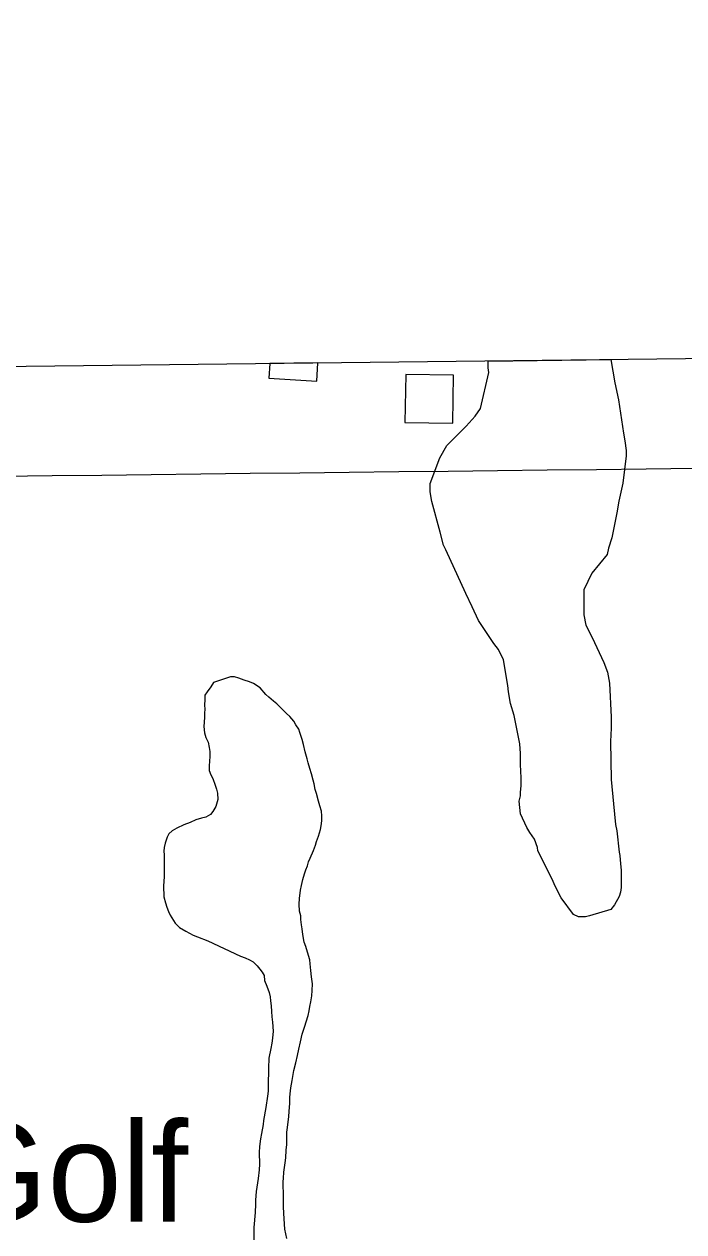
# Model space of a CAD drawing. Extents: x 3683402 to 3721514, y 487807 to 513565.
# Drawn here: x 3690092 to 3690642, y 504741 to 505749 of the extents above; entities that cross this region are included whole.
import ezdxf

# ---------------------------------------------------------------- set-up
doc = ezdxf.new("R2010")
doc.units = 0
for name, color, linetype in [('V-ANNO-SYMB', 7, 'Continuous'), ('V-BLDG-IDEN', 7, 'Continuous'), ('V-BLDG-OTLN', 7, 'Continuous'), ('V-GRID-MAJR', 7, 'Continuous'), ('V-SITE-VEGE', 7, 'Continuous'), ('V-TOPO-SHOR', 7, 'Continuous')]:
    doc.layers.add(name, color=color, linetype=linetype)

msp = doc.modelspace()

# ---------------------------------------------------------------- linework, layer by layer
at = {"layer": 'V-ANNO-SYMB'}
msp.add_lwpolyline([(3687900.3, 511066.8), (3696792.8, 511170.1), (3696858.2, 505541.9), (3687965.7, 505438.5)], close=True, dxfattribs=at)
at = {"layer": 'V-BLDG-OTLN'}
for p, q in [((3690296.8, 505465.6), (3690296, 505453.4)), ((3690336.9, 505466.1), (3690296.8, 505465.6)), ((3690335.9, 505450.8), (3690336.9, 505466.1)), ((3690296, 505453.4), (3690335.9, 505450.8))]:
    msp.add_line(p, q, dxfattribs=at)
msp.add_lwpolyline([(3690410, 505456.5), (3690409.3, 505416.5), (3690449.3, 505415.9), (3690450, 505455.8)], close=True, dxfattribs=at)
at = {"layer": 'V-GRID-MAJR'}
msp.add_spline([(3687515.9, 505342.9), (3692797.3, 505402.5), (3698078.7, 505462.8), (3703360, 505523.8), (3708641.3, 505585.7), (3713922.7, 505648.3), (3719204, 505711.6)], degree=3, dxfattribs=at)
at = {"layer": 'V-SITE-VEGE'}
for p, q in [((3690478.7, 505467.7), (3690581, 505468.9)), ((3690478.8, 505462), (3690478.7, 505467.7)), ((3690581, 505468.9), (3690584.5, 505449.6)), ((3690472.5, 505428), (3690479.3, 505458)), ((3690479.3, 505458), (3690478.8, 505462)), ((3690584.5, 505449.6), (3690587.4, 505435.2)), ((3690467.9, 505421.6), (3690472.5, 505428)), ((3690587.4, 505435.2), (3690591.5, 505407.5)), ((3690460.4, 505413.5), (3690467.9, 505421.6)), ((3690444.3, 505397.3), (3690460.4, 505413.5)), ((3690591.5, 505407.5), (3690592.7, 505401.2)), ((3690438.5, 505386.9), (3690444.3, 505397.3)), ((3690592.7, 505401.2), (3690593.9, 505393.1)), ((3690593.9, 505388.5), (3690591.1, 505365.9)), ((3690593.9, 505393.1), (3690593.9, 505388.5)), ((3690430.5, 505365.5), (3690438.5, 505386.9)), ((3690430.5, 505358.5), (3690430.5, 505365.5)), ((3690431.7, 505350.5), (3690430.5, 505358.5)), ((3690591.1, 505365.9), (3690587.6, 505350.9)), ((3690438.7, 505325.1), (3690431.7, 505350.5)), ((3690587.6, 505350.9), (3690585.9, 505341.1)), ((3690585.9, 505341.1), (3690582, 505320.3)), ((3690441.6, 505314.1), (3690438.7, 505325.1)), ((3690582, 505320.3), (3690579.1, 505311.6)), ((3690443.4, 505310.1), (3690441.6, 505314.1)), ((3690460.2, 505273.7), (3690443.4, 505310.1)), ((3690578, 505306.4), (3690565.3, 505290.8)), ((3690579.1, 505311.6), (3690578, 505306.4)), ((3690565.3, 505290.8), (3690558.4, 505276.9)), ((3690558.4, 505276.9), (3690558.5, 505256.1)), ((3690465.5, 505262.8), (3690460.2, 505273.7)), ((3690470.7, 505251.2), (3690465.5, 505262.8)), ((3690558.5, 505256.1), (3690560.2, 505247.5)), ((3690483.5, 505232.2), (3690470.7, 505251.2)), ((3690560.2, 505247.5), (3690565.4, 505237.1)), ((3690565.4, 505237.1), (3690575.3, 505216.3)), ((3690487.5, 505227), (3690483.5, 505232.2)), ((3690491.6, 505218.4), (3690487.5, 505227)), ((3690495.1, 505197), (3690491.6, 505218.4)), ((3690575.3, 505216.3), (3690578.2, 505208.2)), ((3690578.2, 505208.2), (3690580, 505199)), ((3690495.7, 505191.8), (3690495.1, 505197)), ((3690580, 505199), (3690581.2, 505170.7)), ((3690497.5, 505182), (3690495.7, 505191.8)), ((3690500.4, 505172.2), (3690497.5, 505182)), ((3690505.1, 505148.5), (3690500.4, 505172.2)), ((3690581.2, 505170.7), (3690581.3, 505161.5)), ((3690581.3, 505161.5), (3690580.7, 505150.5)), ((3690505.7, 505140.5), (3690505.1, 505148.5)), ((3690580.7, 505150.5), (3690581.4, 505118.7)), ((3690505.7, 505131.2), (3690505.7, 505140.5)), ((3690506.3, 505120.2), (3690505.7, 505131.2)), ((3690506.3, 505113.3), (3690506.3, 505120.2)), ((3690581.4, 505118.7), (3690583.2, 505098.5)), ((3690504.6, 505100.6), (3690505.8, 505105.2)), ((3690505.8, 505108.1), (3690506.3, 505113.3)), ((3690505.8, 505105.2), (3690505.8, 505108.1)), ((3690505.8, 505090.2), (3690504.6, 505100.6)), ((3690583.2, 505098.5), (3690585, 505081.2)), ((3690511, 505078.7), (3690505.8, 505090.2)), ((3690513.4, 505074.6), (3690511, 505078.7)), ((3690585, 505081.2), (3690586.1, 505076)), ((3690586.1, 505076), (3690587.9, 505058.1)), ((3690517.4, 505068.9), (3690513.4, 505074.6)), ((3690519.8, 505062), (3690517.4, 505068.9)), ((3690520.3, 505059.1), (3690519.8, 505062)), ((3690532.5, 505034.9), (3690520.3, 505059.1)), ((3690587.9, 505058.1), (3690588.5, 505055.2)), ((3690588.5, 505055.2), (3690589.1, 505048.3)), ((3690589.1, 505048.3), (3690589.7, 505043.1)), ((3690534.3, 505030.2), (3690532.5, 505034.9)), ((3690589.7, 505043.1), (3690589.7, 505028.7)), ((3690539.5, 505019.9), (3690534.3, 505030.2)), ((3690589.2, 505024.6), (3690588, 505021.2)), ((3690589.7, 505028.7), (3690589.2, 505024.6)), ((3690549.9, 505006), (3690539.5, 505019.9)), ((3690588, 505021.2), (3690584, 505014.2)), ((3690554, 505004.3), (3690549.9, 505006)), ((3690559.8, 505004.3), (3690554, 505004.3)), ((3690563.2, 505004.9), (3690559.8, 505004.3)), ((3690581.1, 505010.2), (3690563.2, 505004.9)), ((3690584, 505014.2), (3690581.1, 505010.2))]:
    msp.add_line(p, q, dxfattribs=at)
at = {"layer": 'V-TOPO-SHOR'}
for points in [[(3690249.7, 505199.7), (3690247.5, 505195.9), (3690244.4, 505191.7), (3690242.7, 505189.1), (3690242.5, 505185), (3690242.2, 505181), (3690242.6, 505177.2), (3690242.4, 505174.2), (3690242.4, 505170.6), (3690241.9, 505166.6), (3690241.8, 505162.8), (3690242.3, 505157.6), (3690243.4, 505153.8), (3690245.3, 505149.8), (3690246.2, 505145.3), (3690246.7, 505142), (3690246.6, 505138), (3690246.3, 505130.2), (3690246.3, 505126.2), (3690247.5, 505122.6), (3690249.3, 505119.5), (3690251.2, 505114.1), (3690252.3, 505110.5), (3690253, 505107.2), (3690253.5, 505102), (3690251.8, 505096.1), (3690249.1, 505091.9), (3690247.2, 505089.5), (3690243.4, 505087.2), (3690239.9, 505086.5), (3690235.2, 505085.1), (3690230.4, 505082.8), (3690225.2, 505080.9), (3690219.3, 505078.1), (3690215.2, 505076), (3690212.6, 505073.5), (3690211.2, 505070.6), (3690209.5, 505065.7), (3690208.8, 505061.9), (3690208.5, 505058.8), (3690208.7, 505055.8), (3690208.7, 505051.3), (3690208.6, 505043.2), (3690208.6, 505037.8), (3690208.3, 505033.5), (3690208.1, 505030), (3690208.5, 505020.8), (3690209.9, 505015.8), (3690211, 505012.3), (3690212.2, 505008.7), (3690213.8, 505005.6), (3690217.8, 504999), (3690221.5, 504995.2), (3690226.7, 504992.3), (3690232.8, 504988.9), (3690236.4, 504987.5), (3690245.1, 504984.1), (3690272.4, 504971.4), (3690276.2, 504970), (3690279.7, 504968.3), (3690282.8, 504966.6), (3690286.1, 504963.3), (3690288.4, 504960.4), (3690290.3, 504958.1), (3690291.9, 504955.2), (3690292.4, 504951.2), (3690294.2, 504946.4), (3690296.3, 504941), (3690297, 504937.4), (3690297.4, 504934.1), (3690297.9, 504929.9), (3690298.1, 504925.2), (3690298.5, 504920.9), (3690299, 504916.4), (3690299.4, 504908.8), (3690298.9, 504902.9), (3690298.4, 504898.7), (3690297.6, 504894.4), (3690295.9, 504886.2), (3690295.6, 504877.9), (3690295.6, 504874.1), (3690295.3, 504867), (3690295.3, 504858.8), (3690294.8, 504854.5), (3690293.5, 504845.1), (3690291.6, 504834.2), (3690291.3, 504831.1), (3690289.8, 504823.6), (3690289.1, 504818.9), (3690288.1, 504812.7), (3690287.8, 504807.5), (3690288.2, 504797.8), (3690288, 504793.1), (3690287, 504786), (3690285.5, 504775.2), (3690285, 504771.4), (3690284.9, 504767.8), (3690284.7, 504764.5), (3690284.4, 504757.7), (3690283.4, 504745.2), (3690283.5, 504734.3)], [(3690313.7, 504856.5), (3690314.2, 504861.5), (3690315.4, 504867.8), (3690316.2, 504872.8), (3690316.7, 504876.1), (3690318.4, 504882.5), (3690319.8, 504888.4), (3690321, 504893.8), (3690322.3, 504899.9), (3690323.7, 504906.3), (3690325.7, 504912.2), (3690328.8, 504921.9), (3690329.5, 504925.9), (3690330, 504929.4), (3690331, 504933.4), (3690331.7, 504938.4), (3690332, 504942.6), (3690332.3, 504948.3), (3690331.4, 504954.2), (3690330.9, 504959.4), (3690330.5, 504964.9), (3690330.1, 504968.2), (3690329.1, 504972), (3690326.8, 504979.3), (3690325.4, 504983.1), (3690324.3, 504989.5), (3690323.6, 504994.2), (3690323.2, 504997.5), (3690322.7, 505002), (3690322.5, 505005.1), (3690321.6, 505008.9), (3690321.2, 505014.8), (3690321.4, 505019.5), (3690322.4, 505026.4), (3690323.2, 505030.4), (3690324.4, 505035.3), (3690325.6, 505040.1), (3690326.8, 505043.4), (3690328.2, 505046.7), (3690329, 505050), (3690330.4, 505053), (3690333.1, 505059.6), (3690334.7, 505063.9), (3690335.7, 505066.9), (3690337.2, 505071.4), (3690338.9, 505077.1), (3690339.6, 505080.1), (3690340.1, 505084.2), (3690340.1, 505088.4), (3690339.7, 505092.4), (3690338.5, 505096.7), (3690337.4, 505100.5), (3690335.8, 505107.1), (3690334.6, 505110.4), (3690333.7, 505115.2), (3690333, 505118.2), (3690331.4, 505123.5), (3690330, 505128), (3690328.6, 505132.7), (3690327.9, 505135.8), (3690326.3, 505141.9), (3690324.7, 505147.8), (3690323.8, 505152.1), (3690321.9, 505157.8), (3690320.8, 505160.6), (3690318.4, 505164.4), (3690316.8, 505167.3), (3690313.3, 505171.3), (3690310.7, 505173.7), (3690306.2, 505178.2), (3690302.7, 505181.8), (3690299.9, 505183.9), (3690295.9, 505187.5), (3690293.5, 505189.7), (3690288.6, 505195.1), (3690283.2, 505198.7), (3690279.9, 505200.2), (3690275.4, 505201.6), (3690271, 505203.3), (3690267.2, 505204.3), (3690264.1, 505204.3), (3690249.7, 505199.7)], [(3690311, 504736), (3690309.4, 504743.6), (3690308.9, 504747.8), (3690308.3, 504757), (3690308.1, 504762.2), (3690308.1, 504770), (3690308.2, 504775), (3690307.9, 504778.3), (3690308, 504783.3), (3690308.2, 504786.3), (3690308.5, 504791.1), (3690309.5, 504799.1), (3690310.2, 504803.3), (3690310.5, 504809.5), (3690310.8, 504814.2), (3690310.9, 504824.6), (3690311.4, 504828.4), (3690312.6, 504837.6), (3690312.9, 504841.9), (3690313.4, 504848.9), (3690313.4, 504853.4), (3690313.7, 504856.5)]]:
    msp.add_lwpolyline(points, dxfattribs=at)

# ---------------------------------------------------------------- texts
at = {"layer": 'V-BLDG-IDEN'}
msp.add_text('Golf', height=83, dxfattribs=at).set_placement((3690025.2, 504749.9))

doc.saveas('drawing.dxf')
